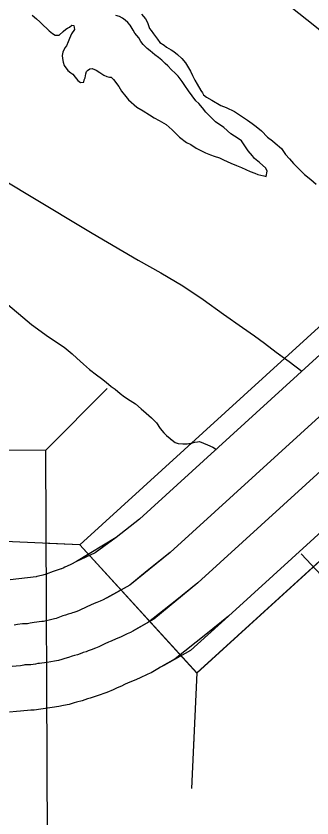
# Model space of a CAD drawing. Extents: x -939622 to -934245, y 1383184 to 1385301.
# Drawn here: x -936416.89 to -936414.19, y 1384604.5 to 1384611.81 of the extents above; entities that cross this region are included whole.
import ezdxf

# ---------------------------------------------------------------- set-up
doc = ezdxf.new("R2010")
doc.units = 0
for name, color, linetype in [('Level 15', 7, 'Continuous'), ('Level 2', 7, 'Continuous'), ('Level 20', 7, 'Continuous'), ('Level 25', 7, 'Continuous'), ('Level 9', 7, 'Continuous')]:
    doc.layers.add(name, color=color, linetype=linetype)

msp = doc.modelspace()

# ---------------------------------------------------------------- linework, layer by layer
at = {"layer": 'Level 15'}
for points in [[(-936412.0028, 1384610.4503), (-936412.1765, 1384610.2918), (-936412.4367, 1384610.2574), (-936415.7609, 1384607.2245), (-936415.9735, 1384607.0574), (-936416.3359, 1384606.8375)], [(-936412.1765, 1384610.2918), (-936412.4367, 1384610.2574), (-936415.7609, 1384607.2245), (-936415.9735, 1384607.0574), (-936416.1643, 1384606.9173), (-936416.3359, 1384606.8375)], [(-936411.8335, 1384609.9956), (-936412.1587, 1384609.9527), (-936415.4829, 1384606.9198), (-936415.8486, 1384606.6234), (-936416.0922, 1384606.4894)], [(-936411.8335, 1384609.9956), (-936412.1587, 1384609.9527), (-936415.4829, 1384606.9198), (-936415.6929, 1384606.7535), (-936415.8486, 1384606.6234), (-936416.0628, 1384606.5032)], [(-936411.8335, 1384609.9956), (-936411.9059, 1384609.6757), (-936415.2301, 1384606.6428), (-936415.6309, 1384606.3133), (-936415.8436, 1384606.1912)], [(-936411.8335, 1384609.9956), (-936411.9059, 1384609.6757), (-936415.2301, 1384606.6428), (-936415.4379, 1384606.4772), (-936415.6801, 1384606.2847), (-936415.8206, 1384606.2067)], [(-936411.3962, 1384609.7854), (-936411.5699, 1384609.6269), (-936411.6279, 1384609.371), (-936414.9521, 1384606.3381), (-936415.296, 1384606.0248), (-936415.5396, 1384605.8887)], [(-936411.5699, 1384609.6269), (-936411.6279, 1384609.371), (-936414.9521, 1384606.3381), (-936415.1574, 1384606.1732), (-936415.4371, 1384605.9492), (-936415.5557, 1384605.8825)], [(-936416.3359, 1384606.8375), (-936416.388, 1384606.8111), (-936416.4209, 1384606.796), (-936416.4425, 1384606.785), (-936416.457, 1384606.7785), (-936416.4735, 1384606.7711), (-936416.4765, 1384606.7698), (-936416.5385, 1384606.7489), (-936416.5482, 1384606.7456), (-936416.612, 1384606.722), (-936416.6429, 1384606.7142), (-936416.6808, 1384606.7036), (-936416.6966, 1384606.7007), (-936416.7032, 1384606.6992), (-936416.9392, 1384606.672)], [(-936416.0922, 1384606.4894), (-936416.1195, 1384606.4768), (-936416.1492, 1384606.4652), (-936416.1758, 1384606.4562), (-936416.2085, 1384606.4397), (-936416.2413, 1384606.4245), (-936416.2645, 1384606.4128), (-936416.2875, 1384606.4024), (-936416.3112, 1384606.3918), (-936416.3327, 1384606.383), (-936416.3596, 1384606.3739), (-936416.3707, 1384606.3694), (-936416.3864, 1384606.3649), (-936416.4106, 1384606.3567), (-936416.4343, 1384606.3479), (-936416.4613, 1384606.3418), (-936416.5065, 1384606.3251), (-936416.5213, 1384606.3195), (-936416.5368, 1384606.3155), (-936416.5727, 1384606.3055), (-936416.5858, 1384606.3017), (-936416.6132, 1384606.2966), (-936416.635, 1384606.2917), (-936416.6502, 1384606.2897), (-936416.6741, 1384606.2866), (-936416.698, 1384606.2835), (-936416.722, 1384606.2804), (-936416.7572, 1384606.2759), (-936416.7816, 1384606.2697), (-936416.7854, 1384606.2696), (-936416.8287, 1384606.2695), (-936416.8741, 1384606.2642), (-936416.903, 1384606.2583)], [(-936415.8436, 1384606.1912), (-936415.8751, 1384606.1784), (-936415.8858, 1384606.1719), (-936415.9344, 1384606.1492), (-936415.9728, 1384606.1315), (-936416.0208, 1384606.1128), (-936416.0302, 1384606.1096), (-936416.0453, 1384606.102), (-936416.0781, 1384606.0868), (-936416.1027, 1384606.0744), (-936416.1335, 1384606.0605), (-936416.1637, 1384606.0469), (-936416.2019, 1384606.0314), (-936416.2289, 1384606.0223), (-936416.2476, 1384606.0147), (-936416.2738, 1384606.0071), (-936416.2855, 1384606.0031), (-936416.3275, 1384605.9876), (-936416.3544, 1384605.9815), (-936416.3749, 1384605.9739), (-936416.408, 1384605.9614), (-936416.4403, 1384605.9531), (-936416.4702, 1384605.9448), (-936416.4989, 1384605.9365), (-936416.5373, 1384605.9293), (-936416.5694, 1384605.922), (-936416.6021, 1384605.9178), (-936416.626, 1384605.9147), (-936416.65, 1384605.9116), (-936416.6739, 1384605.9085), (-936416.6866, 1384605.9069), (-936416.7089, 1384605.9012), (-936416.7527, 1384605.8948), (-936416.784, 1384605.8946), (-936416.8065, 1384605.8946), (-936416.815, 1384605.8936), (-936416.8459, 1384605.8873), (-936416.8858, 1384605.8831), (-936416.9203, 1384605.8798)], [(-936415.5396, 1384605.8887), (-936415.5689, 1384605.8754), (-936415.5951, 1384605.8603), (-936415.6543, 1384605.8229), (-936415.6859, 1384605.8101), (-936415.7607, 1384605.7751), (-936415.8114, 1384605.7517), (-936415.8658, 1384605.7305), (-936415.8986, 1384605.7154), (-936415.9248, 1384605.7021), (-936415.9641, 1384605.6844), (-936416.0013, 1384605.6676), (-936416.0581, 1384605.6446), (-936416.1479, 1384605.6142), (-936416.2099, 1384605.5913), (-936416.2363, 1384605.5853), (-936416.2833, 1384605.5674), (-936416.3342, 1384605.5545), (-936416.3574, 1384605.548), (-936416.4033, 1384605.5347), (-936416.4539, 1384605.5253), (-936416.4974, 1384605.5154), (-936416.7217, 1384605.4824), (-936416.7524, 1384605.4823), (-936416.8449, 1384605.4726), (-936416.8828, 1384605.469), (-936416.9459, 1384605.4635)]]:
    msp.add_lwpolyline(points, dxfattribs=at)
at = {"layer": 'Level 2'}
for points in [[(-936421.4811, 1384613.3392), (-936419.4282, 1384611.8541), (-936418.459, 1384611.218), (-936418.003, 1384610.9403), (-936417.709, 1384610.7612), (-936417.412, 1384610.5671), (-936417.145, 1384610.4089), (-936416.941, 1384610.2835), (-936416.764, 1384610.176), (-936416.194, 1384609.8328), (-936415.774, 1384609.588), (-936415.567, 1384609.4717), (-936415.366, 1384609.3523), (-936415.183, 1384609.2268), (-936414.9969, 1384609.0954), (-936414.8229, 1384608.9729), (-936414.7148, 1384608.8952), (-936414.6218, 1384608.8294), (-936414.5167, 1384608.7487), (-936414.4505, 1384608.6997)], [(-936421.4811, 1384613.3392), (-936419.4282, 1384611.8541), (-936418.459, 1384611.218), (-936418.003, 1384610.9403), (-936417.709, 1384610.7612), (-936417.412, 1384610.5671), (-936417.145, 1384610.4089), (-936416.941, 1384610.2835), (-936416.764, 1384610.176), (-936416.194, 1384609.8328), (-936415.774, 1384609.588), (-936415.567, 1384609.4717), (-936415.366, 1384609.3523), (-936415.183, 1384609.2268), (-936414.9969, 1384609.0954), (-936414.8229, 1384608.9729), (-936414.7148, 1384608.8952), (-936414.6218, 1384608.8294), (-936414.5167, 1384608.7487), (-936414.3997, 1384608.6621), (-936414.2845, 1384608.574)]]:
    msp.add_lwpolyline(points, dxfattribs=at)
at = {"layer": 'Level 20'}
for p, q in [((-936416.6134, 1384607.8528), (-936416.0555, 1384608.4149)), ((-936416.305, 1384606.9901), (-936417.0961, 1384607.0264)), ((-936416.305, 1384606.9901), (-936416.5892, 1384607.0032)), ((-936415.2392, 1384605.822), (-936415.2875, 1384604.769)), ((-936415.2392, 1384605.822), (-936415.2755, 1384605.0309))]:
    msp.add_line(p, q, dxfattribs=at)
for points in [[(-936412.3675, 1384610.5813), (-936416.305, 1384606.9901), (-936415.2384, 1384605.8208), (-936411.3009, 1384609.4119)], [(-936412.3675, 1384610.5813), (-936416.3043, 1384606.9894), (-936415.2392, 1384605.822), (-936411.3024, 1384609.4139)], [(-936417.8014, 1384607.8483), (-936417.788, 1384604.2844), (-936416.6, 1384604.2888), (-936416.6134, 1384607.8528)]]:
    msp.add_lwpolyline(points, close=True, dxfattribs=at)
at = {"layer": 'Level 25'}
msp.add_lwpolyline([(-936416.6502, 1384613.6988), (-936414.1507, 1384611.712), (-936412.4096, 1384610.2317)], dxfattribs=at)
at = {"layer": 'Level 9'}
for points in [[(-936416.7401, 1384611.8221), (-936416.7011, 1384611.7892), (-936416.6681, 1384611.7593), (-936416.638, 1384611.7293), (-936416.602, 1384611.6964), (-936416.584, 1384611.6785), (-936416.5539, 1384611.6546), (-936416.5299, 1384611.6396), (-936416.494, 1384611.6398), (-936416.4582, 1384611.6729), (-936416.4314, 1384611.6941), (-936416.4164, 1384611.7031), (-936416.3985, 1384611.7122), (-936416.3776, 1384611.7303), (-936416.3596, 1384611.7274), (-936416.3535, 1384611.6914), (-936416.3803, 1384611.6522), (-936416.3981, 1384611.6071), (-936416.41, 1384611.577), (-936416.4278, 1384611.5409), (-936416.4427, 1384611.5228), (-936416.4605, 1384611.4837), (-936416.4664, 1384611.4537), (-936416.4633, 1384611.4266), (-936416.4572, 1384611.3936), (-936416.4481, 1384611.3636), (-936416.415, 1384611.3157), (-936416.388, 1384611.2948), (-936416.37, 1384611.2828), (-936416.3489, 1384611.2559), (-936416.3219, 1384611.2259), (-936416.2979, 1384611.208), (-936416.2679, 1384611.2111), (-936416.265, 1384611.2321), (-936416.2561, 1384611.2502), (-936416.2503, 1384611.2863), (-936416.2443, 1384611.3073), (-936416.2354, 1384611.3164), (-936416.2145, 1384611.3314), (-936416.1936, 1384611.3345), (-936416.1576, 1384611.3196), (-936416.1216, 1384611.2988), (-936416.0856, 1384611.2749), (-936416.0586, 1384611.2629), (-936416.0346, 1384611.257), (-936416.0197, 1384611.2571), (-936415.9986, 1384611.2331), (-936415.9505, 1384611.1702), (-936415.9264, 1384611.1283), (-936415.8873, 1384611.0804), (-936415.8603, 1384611.0504), (-936415.7852, 1384610.9816), (-936415.7282, 1384610.9488), (-936415.6712, 1384610.913), (-936415.6292, 1384610.8861), (-936415.5812, 1384610.8593), (-936415.5182, 1384610.8234), (-936415.4641, 1384610.7756), (-936415.398, 1384610.7098), (-936415.332, 1384610.6589), (-936415.293, 1384610.6411), (-936415.245, 1384610.6082), (-936415.197, 1384610.5844), (-936415.161, 1384610.5665), (-936415.1161, 1384610.5486), (-936415.0801, 1384610.5367), (-936415.0321, 1384610.5189), (-936414.9962, 1384610.501), (-936414.9302, 1384610.4712), (-936414.8792, 1384610.4504), (-936414.8313, 1384610.4325)], [(-936416.7401, 1384611.8221), (-936416.7011, 1384611.7892), (-936416.6681, 1384611.7593), (-936416.638, 1384611.7293), (-936416.602, 1384611.6964), (-936416.584, 1384611.6785), (-936416.5539, 1384611.6546), (-936416.5299, 1384611.6396), (-936416.494, 1384611.6398), (-936416.4582, 1384611.6729), (-936416.4314, 1384611.6941), (-936416.4164, 1384611.7031), (-936416.3985, 1384611.7122), (-936416.3776, 1384611.7303), (-936416.3596, 1384611.7274), (-936416.3535, 1384611.6914), (-936416.3803, 1384611.6522), (-936416.3981, 1384611.6071), (-936416.41, 1384611.577), (-936416.4278, 1384611.5409), (-936416.4427, 1384611.5228), (-936416.4605, 1384611.4837), (-936416.4664, 1384611.4537), (-936416.4633, 1384611.4266), (-936416.4572, 1384611.3936), (-936416.4481, 1384611.3636), (-936416.415, 1384611.3157), (-936416.388, 1384611.2948), (-936416.37, 1384611.2828), (-936416.3489, 1384611.2559), (-936416.3219, 1384611.2259), (-936416.2979, 1384611.208), (-936416.2679, 1384611.2111), (-936416.265, 1384611.2321), (-936416.2561, 1384611.2502), (-936416.2503, 1384611.2863), (-936416.2443, 1384611.3073), (-936416.2354, 1384611.3164), (-936416.2145, 1384611.3314), (-936416.1936, 1384611.3345), (-936416.1576, 1384611.3196), (-936416.1216, 1384611.2988), (-936416.0856, 1384611.2749), (-936416.0586, 1384611.2629), (-936416.0346, 1384611.257), (-936416.0197, 1384611.2571), (-936415.9986, 1384611.2331), (-936415.9505, 1384611.1702), (-936415.9264, 1384611.1283), (-936415.8873, 1384611.0804), (-936415.8603, 1384611.0504), (-936415.7852, 1384610.9816), (-936415.7282, 1384610.9488), (-936415.6712, 1384610.913), (-936415.6292, 1384610.8861), (-936415.5812, 1384610.8593), (-936415.5182, 1384610.8234), (-936415.4641, 1384610.7756), (-936415.398, 1384610.7098), (-936415.332, 1384610.6589), (-936415.293, 1384610.6411), (-936415.245, 1384610.6082), (-936415.197, 1384610.5844), (-936415.161, 1384610.5665), (-936415.1161, 1384610.5486), (-936415.0801, 1384610.5367), (-936415.0321, 1384610.5189), (-936414.9962, 1384610.501), (-936414.9302, 1384610.4712), (-936414.8792, 1384610.4504), (-936414.8313, 1384610.4325)], [(-936414.8313, 1384610.4325), (-936414.7533, 1384610.3968), (-936414.7113, 1384610.3789), (-936414.6844, 1384610.367), (-936414.6304, 1384610.3552), (-936414.6065, 1384610.3493), (-936414.5977, 1384610.3974), (-936414.6097, 1384610.4244), (-936414.6698, 1384610.4782), (-936414.7148, 1384610.5141), (-936414.7329, 1384610.538), (-936414.772, 1384610.5829), (-936414.8021, 1384610.6309), (-936414.8322, 1384610.6758), (-936414.8622, 1384610.6967), (-936414.9312, 1384610.7385), (-936414.9943, 1384610.7954), (-936415.0693, 1384610.8491), (-936415.1113, 1384610.891), (-936415.1564, 1384610.9359), (-936415.1865, 1384610.9749), (-936415.2226, 1384611.0168), (-936415.2496, 1384611.0407), (-936415.2827, 1384611.0856), (-936415.3158, 1384611.1306), (-936415.3489, 1384611.1785), (-936415.373, 1384611.2175), (-936415.4091, 1384611.2654), (-936415.4361, 1384611.2923), (-936415.4691, 1384611.3222), (-936415.5022, 1384611.3581), (-936415.5292, 1384611.3791), (-936415.5593, 1384611.412), (-936415.5893, 1384611.4359), (-936415.6223, 1384611.4598), (-936415.6643, 1384611.4957), (-936415.6914, 1384611.5166), (-936415.7274, 1384611.5525), (-936415.7485, 1384611.5825), (-936415.7666, 1384611.6155), (-936415.8026, 1384611.6574), (-936415.8207, 1384611.6843), (-936415.8478, 1384611.7293), (-936415.8688, 1384611.7532), (-936415.8929, 1384611.7742), (-936415.9169, 1384611.7951), (-936415.9439, 1384611.81), (-936415.9768, 1384611.8189)], [(-936414.8313, 1384610.4325), (-936414.7533, 1384610.3968), (-936414.7113, 1384610.3789), (-936414.6844, 1384610.367), (-936414.6304, 1384610.3552), (-936414.6065, 1384610.3493), (-936414.5977, 1384610.3974), (-936414.6097, 1384610.4244), (-936414.6698, 1384610.4782), (-936414.7148, 1384610.5141), (-936414.7329, 1384610.538), (-936414.772, 1384610.5829), (-936414.8021, 1384610.6309), (-936414.8322, 1384610.6758), (-936414.8622, 1384610.6967), (-936414.9312, 1384610.7385), (-936414.9943, 1384610.7954), (-936415.0693, 1384610.8491), (-936415.1113, 1384610.891), (-936415.1564, 1384610.9359), (-936415.1865, 1384610.9749), (-936415.2226, 1384611.0168), (-936415.2496, 1384611.0407), (-936415.2827, 1384611.0856), (-936415.3158, 1384611.1306), (-936415.3489, 1384611.1785), (-936415.373, 1384611.2175), (-936415.4091, 1384611.2654), (-936415.4361, 1384611.2923), (-936415.4691, 1384611.3222), (-936415.5022, 1384611.3581), (-936415.5292, 1384611.3791), (-936415.5593, 1384611.412), (-936415.5893, 1384611.4359), (-936415.6223, 1384611.4598), (-936415.6643, 1384611.4957), (-936415.6914, 1384611.5166), (-936415.7274, 1384611.5525), (-936415.7485, 1384611.5825), (-936415.7666, 1384611.6155), (-936415.8026, 1384611.6574), (-936415.8207, 1384611.6843), (-936415.8478, 1384611.7293), (-936415.8688, 1384611.7532), (-936415.8929, 1384611.7742), (-936415.9169, 1384611.7951), (-936415.9439, 1384611.81), (-936415.9768, 1384611.8189)], [(-936415.7434, 1384611.8318), (-936415.7073, 1384611.7869), (-936415.6893, 1384611.7539), (-936415.6711, 1384611.6999), (-936415.6561, 1384611.6819), (-936415.635, 1384611.652), (-936415.6079, 1384611.616), (-936415.5989, 1384611.6011), (-936415.5778, 1384611.5711), (-936415.5358, 1384611.5472), (-936415.5148, 1384611.5293), (-936415.4728, 1384611.5054), (-936415.4488, 1384611.4905), (-936415.4158, 1384611.4636), (-936415.3767, 1384611.4247), (-936415.3437, 1384611.3858), (-936415.3075, 1384611.3258), (-936415.2985, 1384611.3108), (-936415.2774, 1384611.2719), (-936415.2563, 1384611.2299), (-936415.2352, 1384611.1909), (-936415.202, 1384611.134), (-936415.187, 1384611.113), (-936415.178, 1384611.095), (-936415.1509, 1384611.0741), (-936415.1029, 1384611.0473), (-936415.0219, 1384610.9965), (-936414.971, 1384610.9787), (-936414.896, 1384610.9429), (-936414.833, 1384610.9011), (-936414.779, 1384610.8622), (-936414.734, 1384610.8324)], [(-936415.7434, 1384611.8318), (-936415.7073, 1384611.7869), (-936415.6893, 1384611.7539), (-936415.6711, 1384611.6999), (-936415.6561, 1384611.6819), (-936415.635, 1384611.652), (-936415.6079, 1384611.616), (-936415.5989, 1384611.6011), (-936415.5778, 1384611.5711), (-936415.5358, 1384611.5472), (-936415.5148, 1384611.5293), (-936415.4728, 1384611.5054), (-936415.4488, 1384611.4905), (-936415.4158, 1384611.4636), (-936415.3767, 1384611.4247), (-936415.3437, 1384611.3858), (-936415.3075, 1384611.3258), (-936415.2985, 1384611.3108), (-936415.2774, 1384611.2719), (-936415.2563, 1384611.2299), (-936415.2352, 1384611.1909), (-936415.202, 1384611.134), (-936415.187, 1384611.113), (-936415.178, 1384611.095), (-936415.1509, 1384611.0741), (-936415.1029, 1384611.0473), (-936415.0219, 1384610.9965), (-936414.971, 1384610.9787), (-936414.896, 1384610.9429), (-936414.833, 1384610.9011), (-936414.779, 1384610.8622), (-936414.734, 1384610.8324)], [(-936414.734, 1384610.8324), (-936414.698, 1384610.8055), (-936414.6499, 1384610.7666), (-936414.5958, 1384610.7097), (-936414.5508, 1384610.6739), (-936414.5268, 1384610.6529), (-936414.4697, 1384610.6051), (-936414.4306, 1384610.5512), (-936414.3945, 1384610.5123), (-936414.3585, 1384610.4673), (-936414.3164, 1384610.4255), (-936414.2593, 1384610.3686), (-936414.2023, 1384610.3238), (-936414.1512, 1384610.2789)], [(-936414.734, 1384610.8324), (-936414.698, 1384610.8055), (-936414.6499, 1384610.7666), (-936414.5958, 1384610.7097), (-936414.5508, 1384610.6739), (-936414.5268, 1384610.6529), (-936414.4697, 1384610.6051), (-936414.4306, 1384610.5512), (-936414.3945, 1384610.5123), (-936414.3585, 1384610.4673), (-936414.3164, 1384610.4255), (-936414.2593, 1384610.3686), (-936414.2023, 1384610.3238), (-936414.1512, 1384610.2789)], [(-936417.4292, 1384609.5729), (-936416.8257, 1384609.0675), (-936416.7446, 1384608.9987), (-936416.5916, 1384608.8882), (-936416.4475, 1384608.7926), (-936416.3755, 1384608.7328), (-936416.3334, 1384608.6939), (-936416.2704, 1384608.6371), (-936416.2163, 1384608.5892), (-936416.1533, 1384608.5414), (-936416.1082, 1384608.5085), (-936416.0662, 1384608.4726), (-936416.0182, 1384608.4338), (-936415.9822, 1384608.4099), (-936415.9371, 1384608.371), (-936415.8981, 1384608.3411), (-936415.8471, 1384608.3053), (-936415.7991, 1384608.2754), (-936415.745, 1384608.2305), (-936415.7, 1384608.1917), (-936415.6519, 1384608.1498), (-936415.6069, 1384608.1019), (-936415.5737, 1384608.051), (-936415.5407, 1384608.0121), (-936415.5166, 1384607.9881), (-936415.4836, 1384607.9612), (-936415.4626, 1384607.9433), (-936415.4356, 1384607.9223), (-936415.4086, 1384607.9134), (-936415.3667, 1384607.9106), (-936415.3278, 1384607.9107), (-936415.285, 1384607.9189)], [(-936415.4728, 1384607.952), (-936415.4626, 1384607.9433), (-936415.4356, 1384607.9223), (-936415.4086, 1384607.9134), (-936415.3667, 1384607.9106), (-936415.3278, 1384607.9107), (-936415.2799, 1384607.9199), (-936415.259, 1384607.926), (-936415.2321, 1384607.9291), (-936415.2141, 1384607.9322), (-936415.1781, 1384607.9173), (-936415.1422, 1384607.9024), (-936415.0942, 1384607.8816), (-936415.0588, 1384607.86)], [(-936414.2904, 1384606.9075), (-936413.3237, 1384605.8788), (-936412.4219, 1384604.8369), (-936412.3407, 1384604.7291), (-936412.3076, 1384604.6962), (-936412.2355, 1384604.6184), (-936412.1844, 1384604.5735), (-936412.1304, 1384604.5227), (-936412.0583, 1384604.4629), (-936411.9682, 1384604.3791), (-936411.9201, 1384604.3312), (-936411.863, 1384604.2684), (-936411.7999, 1384604.2025), (-936411.7278, 1384604.1247), (-936411.6887, 1384604.0798), (-936411.6436, 1384604.0229), (-936411.5745, 1384603.948), (-936411.5053, 1384603.8672), (-936411.4602, 1384603.8103), (-936411.3881, 1384603.7325), (-936411.343, 1384603.6786), (-936411.2915, 1384603.6302)]]:
    msp.add_lwpolyline(points, dxfattribs=at)

doc.saveas('drawing.dxf')
